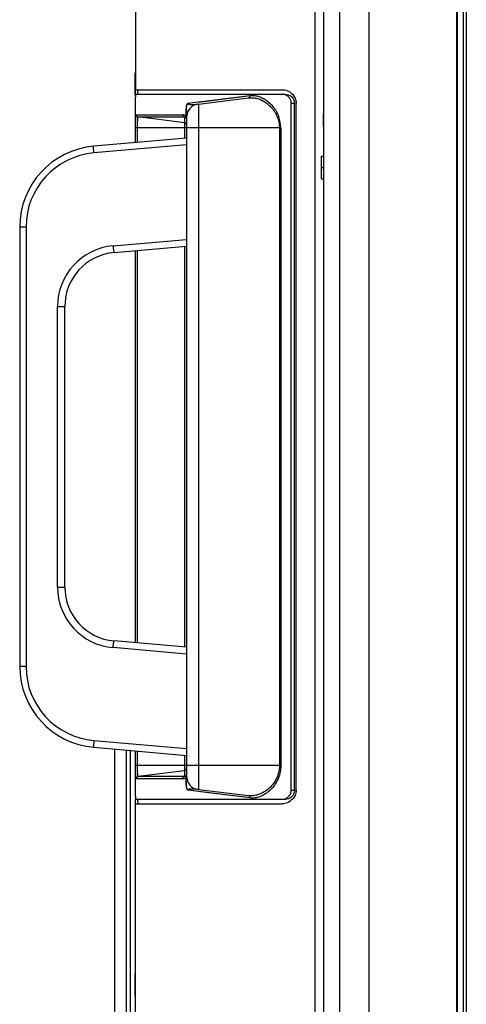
# Model space of a CAD drawing. Header units: millimetres. Extents: x -6054 to 364, y -1866 to 3094.
# Tile 353 of 360: x -2513 to -2414, y 194 to 413. Entities that reach past the tile are written whole.
import ezdxf

# ---------------------------------------------------------------- set-up
doc = ezdxf.new("R2010")
doc.units = ezdxf.units.MM
doc.header["$LTSCALE"] = 65.395
doc.layers.get('0').update_dxf_attribs({"linetype": 'CONTINUOUS'})

msp = doc.modelspace()

# ---------------------------------------------------------------- linework, layer by layer
at = {"linetype": 'Continuous'}
for p, q in [((-2435.85, 946.48), (-2435.85, -20.96)), ((-2416.43, 944.1), (-2416.43, -18.57)), ((-2416.25, 943.9), (-2416.25, -18.38)), ((-2414.95, 942.13), (-2414.95, -12.74)), ((-2414.25, 941.43), (-2414.25, -12.48)), ((-2445.85, 150.87), (-2445.85, 718.65)), ((-2487.65, 462.15), (-2487.65, 397.4)), ((-2447.8, 150.87), (-2447.8, 462.15)), ((-2442.34, 150.87), (-2442.34, 443.15)), ((-2487.75, 401.15), (-2487.65, 401.15)), ((-2487.75, 396.15), (-2487.75, 401.15)), ((-2487.75, 398.65), (-2487.65, 398.65)), ((-2487.75, 396.15), (-2487.65, 396.15)), ((-2487.65, 396.38), (-2487.65, 396.99)), ((-2487.65, 385.66), (-2487.65, 395.71)), ((-2487.63, 397.4), (-2455.11, 397.4)), ((-2487.63, 396.4), (-2455.11, 396.4)), ((-2487.15, 396.43), (-2487.15, 396.99)), ((-2476.06, 394.38), (-2462.27, 396.08)), ((-2473.78, 394.66), (-2463.28, 395.96)), ((-2473.71, 394.22), (-2462.61, 395.58)), ((-2455.11, 396.4), (-2454.41, 396.4)), ((-2487.65, 385.66), (-2487.65, 394.4)), ((-2473.71, 394.22), (-2473.71, 242.07)), ((-2453.09, 394.4), (-2452.36, 394.4)), ((-2453.09, 241.9), (-2453.09, 394.4)), ((-2452.36, 241.9), (-2452.36, 394.4)), ((-2452.02, 241.9), (-2452.02, 394.4)), ((-2487.5, 391.84), (-2477.18, 391.83)), ((-2487.4, 391.84), (-2486.67, 391.84)), ((-2476.79, 390.08), (-2487.06, 391.34)), ((-2487.06, 391.34), (-2476.79, 391.34)), ((-2485.77, 391.84), (-2484.98, 391.84)), ((-2485.34, 391.34), (-2484.97, 391.34)), ((-2484.97, 391.34), (-2479.92, 391.34)), ((-2479.92, 391.34), (-2476.79, 391.34)), ((-2478.01, 391.84), (-2477.18, 391.83)), ((-2476.79, 391.34), (-2476.79, 390.08)), ((-2476.35, 392.96), (-2476.38, 392.96)), ((-2476.38, 391.32), (-2476.38, 392.96)), ((-2476.35, 391.32), (-2476.38, 391.32)), ((-2476.35, 392.96), (-2476.35, 391.29)), ((-2476.35, 391.24), (-2476.35, 245.05)), ((-2476.79, 390.08), (-2476.79, 388.9)), ((-2455.42, 388.9), (-2487.63, 388.9)), ((-2487.63, 385.66), (-2487.63, 388.9)), ((-2487.19, 385.7), (-2487.19, 388.9)), ((-2476.79, 388.9), (-2476.79, 386.61)), ((-2455.72, 388.9), (-2455.72, 247.4)), ((-2455.42, 388.9), (-2455.42, 247.4)), ((-2476.35, 386.65), (-2496.92, 384.85)), ((-2476.35, 385.15), (-2496.89, 383.35)), ((-2446.35, 382.65), (-2445.85, 382.65)), ((-2446.35, 377.65), (-2446.35, 382.65)), ((-2446.35, 380.15), (-2445.85, 380.15)), ((-2446.35, 377.65), (-2445.85, 377.65)), ((-2511.95, 366.92), (-2513.35, 366.92)), ((-2513.35, 366.92), (-2513.35, 269.38)), ((-2511.95, 366.92), (-2511.95, 269.38)), ((-2492.63, 362.74), (-2476.35, 364.16)), ((-2492.4, 361.24), (-2476.35, 362.65)), ((-2487.65, 274.64), (-2487.65, 361.66)), ((-2487.65, 274.64), (-2487.65, 361.66)), ((-2487.63, 274.63), (-2487.63, 361.66)), ((-2487.19, 274.6), (-2487.19, 361.7)), ((-2476.79, 362.61), (-2476.79, 273.69)), ((-2504.95, 349.29), (-2503.35, 349.29)), ((-2504.95, 287.01), (-2504.95, 349.29)), ((-2503.35, 287.01), (-2503.35, 349.29)), ((-2504.95, 287.01), (-2503.35, 287.01)), ((-2476.35, 272.13), (-2492.63, 273.56)), ((-2476.35, 273.65), (-2492.4, 275.05)), ((-2511.95, 269.38), (-2513.35, 269.38)), ((-2496.92, 251.45), (-2476.35, 249.65)), ((-2496.89, 252.94), (-2476.35, 251.14)), ((-2492.25, 93.44), (-2492.25, 251.04)), ((-2489.66, 96.34), (-2489.66, 250.81)), ((-2488.73, 96.09), (-2488.73, 250.73)), ((-2487.65, 240.59), (-2487.65, 250.64)), ((-2487.65, 241.9), (-2487.65, 250.64)), ((-2487.63, 247.4), (-2487.63, 250.63)), ((-2487.19, 247.4), (-2487.19, 250.6)), ((-2476.79, 249.69), (-2476.79, 247.4)), ((-2455.42, 247.4), (-2487.63, 247.4)), ((-2476.79, 247.4), (-2476.79, 244.96)), ((-2476.79, 246.21), (-2487.06, 244.95)), ((-2476.79, 244.96), (-2487.06, 244.95)), ((-2486.2, 244.95), (-2486.64, 244.95)), ((-2484.96, 244.95), (-2486.2, 244.95)), ((-2482.01, 244.95), (-2484.96, 244.95)), ((-2478.47, 244.96), (-2482.01, 244.95)), ((-2476.79, 244.96), (-2477.65, 244.96)), ((-2476.35, 244.97), (-2476.38, 244.97)), ((-2476.38, 243.34), (-2476.38, 244.97)), ((-2476.35, 243.34), (-2476.35, 245.01)), ((-2477.18, 244.46), (-2487.5, 244.46)), ((-2487.07, 244.46), (-2487.25, 244.46)), ((-2486.36, 244.46), (-2487.07, 244.46)), ((-2481.8, 244.46), (-2486.36, 244.46)), ((-2480.41, 244.46), (-2481.8, 244.46)), ((-2476.35, 243.34), (-2476.38, 243.34)), ((-2462.27, 240.21), (-2476.06, 241.91)), ((-2472.03, 241.42), (-2475.27, 241.82)), ((-2473.71, 242.07), (-2462.61, 240.71)), ((-2462.27, 240.21), (-2465.08, 240.56)), ((-2453.09, 241.9), (-2452.36, 241.9)), ((-2487.65, 239.31), (-2487.65, 239.91)), ((-2487.65, 58.7), (-2487.65, 238.9)), ((-2487.63, 239.9), (-2455.11, 239.9)), ((-2487.63, 238.9), (-2455.11, 238.9)), ((-2487.15, 239.31), (-2487.15, 239.86)), ((-2455.11, 239.9), (-2454.41, 239.9)), ((-2487.75, 201.15), (-2487.65, 201.15)), ((-2487.75, 196.15), (-2487.75, 201.15)), ((-2487.75, 198.65), (-2487.65, 198.65)), ((-2487.75, 196.15), (-2487.65, 196.15))]:
    msp.add_line(p, q, dxfattribs=at)
for points in [[(-2486.96, 391.34), (-2486.83, 391.34), (-2485.34, 391.34)], [(-2486.67, 391.84), (-2486.11, 391.84), (-2485.77, 391.84)], [(-2484.98, 391.84), (-2481.03, 391.84), (-2480.33, 391.84)], [(-2465.08, 240.56), (-2465.97, 240.67), (-2472.03, 241.42)]]:
    msp.add_lwpolyline(points, dxfattribs=at)
for centre, radius, start, end in [((-2473.35, 391.24), 3, 97, 180), ((-2477.17, 390.98), 0.863, 26.3001, 29.1862), ((-2477.18, 390.97), 0.874, 23.5108, 26.2943), ((-2488.24, 390.16), 11.92, 5.4555, 5.5902), ((-2489.16, 390.07), 12.84, 4.7962, 5.4524), ((-2462.88, 388.89), 7.46, 0.0428, 19.626), ((-2476.85, 389.59), 0.5, 0.0037, 83.0057), ((-2495.35, 366.92), 18, 95, 180), ((-2495.45, 366.92), 16.5, 95.0003, 179.9997), ((-2491.45, 349.29), 13.5, 95.0003, 179.9997), ((-2491.35, 349.29), 12, 95, 180), ((-2491.45, 287.01), 13.5, 180.0003, 264.9997), ((-2491.35, 287.01), 12, 180, 265), ((-2495.35, 269.38), 18, 180, 265), ((-2495.45, 269.38), 16.5, 180.0003, 264.9997), ((-2476.85, 246.71), 0.5, 276.9989, 359.9952), ((-2477.17, 245.32), 0.866, 330.8156, 336.5057), ((-2488.69, 246.18), 12.38, 354.5314, 354.9642), ((-2488.77, 246.19), 12.45, 354.4027, 354.5215), ((-2489.39, 246.24), 13.07, 354.9544, 355.1337), ((-2473.35, 245.05), 3, 180, 263)]:
    msp.add_arc(centre, radius, start, end, dxfattribs=at)
for points, knots in [([(-2487.65, 396.99), (-2487.65, 397.05), (-2487.65, 397.13), (-2487.65, 397.23), (-2487.65, 397.29), (-2487.64, 397.33), (-2487.64, 397.37), (-2487.64, 397.39), (-2487.63, 397.4), (-2487.63, 397.4)], [0, 0, 0, 0, 0.429882, 0.601209, 0.742457, 0.853053, 0.932616, 0.981089, 1, 1, 1, 1]), ([(-2487.63, 396.4), (-2487.63, 396.4), (-2487.64, 396.39), (-2487.64, 396.38), (-2487.64, 396.37), (-2487.64, 396.34), (-2487.64, 396.29), (-2487.65, 396.21), (-2487.65, 396.11), (-2487.65, 395.99), (-2487.65, 395.86), (-2487.65, 395.76), (-2487.65, 395.71)], [0, 0, 0, 0, 0.005349, 0.018154, 0.039007, 0.06796, 0.149941, 0.263292, 0.406761, 0.578725, 0.777223, 1, 1, 1, 1]), ([(-2487.13, 397.4), (-2487.14, 397.4), (-2487.14, 397.39), (-2487.14, 397.37), (-2487.14, 397.33), (-2487.15, 397.29), (-2487.15, 397.23), (-2487.15, 397.13), (-2487.15, 397.05), (-2487.15, 396.99)], [0, 0, 0, 0, 0.018841, 0.067296, 0.146858, 0.257461, 0.398722, 0.570069, 1, 1, 1, 1]), ([(-2462.61, 395.58), (-2462.56, 395.59), (-2462.46, 395.63), (-2462.35, 395.74), (-2462.28, 395.9), (-2462.27, 396.02), (-2462.27, 396.08)], [0, 0, 0, 0, 0.223844, 0.463133, 0.723618, 1, 1, 1, 1]), ([(-2462.61, 395.58), (-2462.32, 395.62), (-2461.73, 395.64), (-2460.51, 395.46), (-2459.32, 394.95), (-2458.23, 394.18), (-2457.15, 393.14), (-2456.52, 392.13), (-2456.21, 391.4)], [0, 0, 0, 0, 0.107339, 0.216935, 0.448756, 0.574298, 0.707553, 1, 1, 1, 1]), ([(-2462.27, 396.08), (-2461.98, 396.12), (-2461.38, 396.13), (-2460.47, 395.97), (-2459.56, 395.64), (-2458.35, 394.95), (-2456.92, 393.61), (-2456.13, 392.2), (-2455.85, 391.4)], [0, 0, 0, 0, 0.104229, 0.211225, 0.32306, 0.441351, 0.701568, 1, 1, 1, 1]), ([(-2455.11, 397.4), (-2454.71, 397.4), (-2453.86, 397.22), (-2453.14, 396.72), (-2452.84, 396.4)], [0, 0, 0, 0, 0.47674, 1, 1, 1, 1]), ([(-2454.45, 396.28), (-2454.5, 396.3), (-2454.72, 396.37), (-2454.94, 396.4), (-2455.11, 396.4)], [0, 0, 0, 0, 0.254762, 1, 1, 1, 1]), ([(-2453.09, 394.4), (-2453.09, 394.63), (-2453.17, 395.08), (-2453.51, 395.65), (-2453.94, 396.05), (-2454.28, 396.22), (-2454.45, 396.28)], [0, 0, 0, 0, 0.284639, 0.545705, 0.781837, 1, 1, 1, 1]), ([(-2454.41, 396.4), (-2454.18, 396.4), (-2453.71, 396.31), (-2453.05, 395.94), (-2452.61, 395.41), (-2452.4, 394.87), (-2452.36, 394.56), (-2452.36, 394.4)], [0, 0, 0, 0, 0.21623, 0.447278, 0.705838, 0.849484, 1, 1, 1, 1]), ([(-2452.84, 396.4), (-2452.6, 396.14), (-2452.29, 395.69), (-2452.06, 394.98), (-2452.02, 394.59), (-2452.02, 394.4)], [0, 0, 0, 0, 0.474919, 0.733064, 1, 1, 1, 1]), ([(-2476.38, 392.96), (-2476.38, 393.1), (-2476.37, 393.38), (-2476.33, 393.72), (-2476.27, 393.97), (-2476.22, 394.14), (-2476.15, 394.28), (-2476.09, 394.36), (-2476.06, 394.38)], [0, 0, 0, 0, 0.285947, 0.562258, 0.692088, 0.81223, 0.917684, 1, 1, 1, 1]), ([(-2476.35, 392.96), (-2476.35, 393.09), (-2476.34, 393.36), (-2476.3, 393.69), (-2476.25, 393.94), (-2476.2, 394.11), (-2476.15, 394.24), (-2476.1, 394.32), (-2476.07, 394.36), (-2476.06, 394.38)], [0, 0, 0, 0, 0.276415, 0.546384, 0.674868, 0.795552, 0.904702, 0.953777, 1, 1, 1, 1]), ([(-2476.06, 394.38), (-2476.06, 394.37), (-2476.06, 394.34), (-2476.04, 394.31), (-2476.01, 394.28), (-2475.97, 394.26), (-2475.93, 394.24), (-2475.87, 394.21), (-2475.77, 394.19), (-2475.66, 394.17), (-2475.46, 394.14), (-2475.22, 394.13), (-2474.82, 394.13), (-2474.32, 394.16), (-2473.92, 394.2), (-2473.71, 394.22)], [0, 0, 0, 0, 0.017792, 0.030002, 0.04889, 0.065584, 0.081459, 0.112157, 0.142261, 0.201877, 0.261371, 0.38092, 0.501721, 0.747711, 1, 1, 1, 1]), ([(-2445.93, 390.65), (-2445.93, 391.21), (-2445.91, 392.03), (-2445.86, 393.11), (-2445.85, 393.63), (-2445.85, 393.88)], [0, 0, 0, 0, 0.519224, 0.766882, 1, 1, 1, 1]), ([(-2487.63, 388.9), (-2487.63, 389.09), (-2487.63, 389.47), (-2487.63, 390.01), (-2487.62, 390.52), (-2487.61, 390.96), (-2487.59, 391.32), (-2487.57, 391.56), (-2487.55, 391.71), (-2487.54, 391.78), (-2487.52, 391.82), (-2487.51, 391.84), (-2487.5, 391.84)], [0, 0, 0, 0, 0.194674, 0.381726, 0.553893, 0.704563, 0.828044, 0.919836, 0.952843, 0.976957, 0.992259, 1, 1, 1, 1]), ([(-2487.5, 391.84), (-2487.5, 391.78), (-2487.48, 391.66), (-2487.38, 391.5), (-2487.24, 391.39), (-2487.12, 391.35), (-2487.06, 391.34)], [0, 0, 0, 0, 0.25022, 0.50032, 0.750236, 1, 1, 1, 1]), ([(-2487.19, 388.9), (-2487.19, 389.06), (-2487.19, 389.37), (-2487.19, 389.82), (-2487.18, 390.24), (-2487.17, 390.61), (-2487.15, 390.91), (-2487.13, 391.13), (-2487.11, 391.27), (-2487.09, 391.33), (-2487.07, 391.34), (-2487.06, 391.34)], [0, 0, 0, 0, 0.193843, 0.38023, 0.552005, 0.702571, 0.82617, 0.918206, 0.975657, 0.991345, 1, 1, 1, 1]), ([(-2476.42, 391.4), (-2476.46, 391.48), (-2476.57, 391.62), (-2476.83, 391.79), (-2477.05, 391.83), (-2477.18, 391.83)], [0, 0, 0, 0, 0.309004, 0.560675, 1, 1, 1, 1]), ([(-2477.18, 391.83), (-2477.18, 391.78), (-2477.16, 391.66), (-2477.08, 391.5), (-2476.95, 391.39), (-2476.84, 391.35), (-2476.79, 391.34)], [0, 0, 0, 0, 0.259587, 0.51401, 0.76046, 1, 1, 1, 1]), ([(-2476.79, 391.34), (-2476.73, 391.35), (-2476.62, 391.34), (-2476.49, 391.27), (-2476.43, 391.21), (-2476.41, 391.17)], [0, 0, 0, 0, 0.433119, 0.678609, 1, 1, 1, 1]), ([(-2456.21, 391.4), (-2456.05, 391.01), (-2455.8, 390.19), (-2455.72, 389.33), (-2455.72, 388.9)], [0, 0, 0, 0, 0.491389, 1, 1, 1, 1]), ([(-2476.41, 391.17), (-2476.4, 391.16), (-2476.38, 391.12), (-2476.36, 391.07), (-2476.36, 391.03)], [0, 0, 0, 0, 0.195602, 1, 1, 1, 1]), ([(-2476.35, 390.95), (-2476.35, 390.96), (-2476.35, 391.03), (-2476.36, 391.1), (-2476.36, 391.15)], [0, 0, 0, 0, 0.239432, 1, 1, 1, 1]), ([(-2476.36, 391.03), (-2476.36, 391.02), (-2476.35, 391), (-2476.35, 390.97), (-2476.35, 390.95)], [0, 0, 0, 0, 0.228938, 1, 1, 1, 1]), ([(-2445.85, 387.42), (-2445.85, 387.67), (-2445.86, 388.19), (-2445.91, 389.26), (-2445.93, 390.09), (-2445.93, 390.65)], [0, 0, 0, 0, 0.233117, 0.480774, 1, 1, 1, 1]), ([(-2496.89, 383.35), (-2496.91, 383.54), (-2496.93, 383.82), (-2496.95, 384.17), (-2496.95, 384.39), (-2496.96, 384.58), (-2496.95, 384.72), (-2496.94, 384.79), (-2496.93, 384.85), (-2496.92, 384.85)], [0, 0, 0, 0, 0.380393, 0.552089, 0.702622, 0.826415, 0.918791, 0.976653, 1, 1, 1, 1]), ([(-2492.63, 362.74), (-2492.61, 362.55), (-2492.59, 362.27), (-2492.54, 361.92), (-2492.51, 361.69), (-2492.48, 361.51), (-2492.45, 361.37), (-2492.43, 361.29), (-2492.41, 361.24), (-2492.4, 361.24)], [0, 0, 0, 0, 0.379516, 0.551228, 0.701945, 0.825995, 0.918612, 0.976634, 1, 1, 1, 1]), ([(-2492.63, 273.56), (-2492.61, 273.75), (-2492.59, 274.03), (-2492.54, 274.38), (-2492.51, 274.6), (-2492.48, 274.79), (-2492.45, 274.93), (-2492.43, 275), (-2492.41, 275.05), (-2492.4, 275.05)], [0, 0, 0, 0, 0.379516, 0.551228, 0.701945, 0.825995, 0.918612, 0.976634, 1, 1, 1, 1]), ([(-2496.89, 252.94), (-2496.91, 252.75), (-2496.93, 252.48), (-2496.95, 252.12), (-2496.95, 251.9), (-2496.96, 251.72), (-2496.95, 251.58), (-2496.94, 251.5), (-2496.93, 251.45), (-2496.92, 251.45)], [0, 0, 0, 0, 0.380393, 0.552089, 0.702622, 0.826415, 0.918791, 0.976653, 1, 1, 1, 1]), ([(-2487.5, 244.46), (-2487.51, 244.46), (-2487.52, 244.48), (-2487.54, 244.52), (-2487.55, 244.59), (-2487.57, 244.73), (-2487.59, 244.98), (-2487.61, 245.34), (-2487.62, 245.78), (-2487.63, 246.28), (-2487.63, 246.83), (-2487.63, 247.21), (-2487.63, 247.4)], [0, 0, 0, 0, 0.007739, 0.023036, 0.047138, 0.080135, 0.171901, 0.295364, 0.446022, 0.618202, 0.805287, 1, 1, 1, 1]), ([(-2487.06, 244.95), (-2487.07, 244.95), (-2487.09, 244.97), (-2487.11, 245.03), (-2487.13, 245.16), (-2487.15, 245.39), (-2487.17, 245.69), (-2487.18, 246.05), (-2487.19, 246.47), (-2487.19, 246.93), (-2487.19, 247.24), (-2487.19, 247.4)], [0, 0, 0, 0, 0.008652, 0.024336, 0.081764, 0.173774, 0.297355, 0.447911, 0.619699, 0.806118, 1, 1, 1, 1]), ([(-2455.72, 247.4), (-2455.72, 246.84), (-2455.86, 245.75), (-2456.44, 244.28), (-2457.27, 243.05), (-2458.24, 242.09), (-2459.3, 241.37), (-2460.39, 240.9), (-2461.51, 240.66), (-2462.25, 240.67), (-2462.61, 240.71)], [0, 0, 0, 0, 0.155736, 0.303463, 0.440251, 0.5666, 0.683975, 0.794019, 0.898587, 1, 1, 1, 1]), ([(-2455.42, 247.4), (-2455.42, 246.81), (-2455.55, 245.67), (-2456.12, 244.11), (-2456.93, 242.8), (-2457.89, 241.75), (-2458.95, 240.97), (-2460.05, 240.44), (-2461.16, 240.17), (-2461.91, 240.17), (-2462.27, 240.21)], [0, 0, 0, 0, 0.157815, 0.307736, 0.446338, 0.573609, 0.690763, 0.799417, 0.901595, 1, 1, 1, 1]), ([(-2487.5, 244.46), (-2487.5, 244.52), (-2487.48, 244.64), (-2487.38, 244.79), (-2487.24, 244.91), (-2487.12, 244.94), (-2487.06, 244.95)], [0, 0, 0, 0, 0.25022, 0.50032, 0.750236, 1, 1, 1, 1]), ([(-2476.79, 244.96), (-2476.84, 244.95), (-2476.95, 244.91), (-2477.08, 244.79), (-2477.16, 244.64), (-2477.18, 244.52), (-2477.18, 244.46)], [0, 0, 0, 0, 0.239541, 0.485991, 0.740413, 1, 1, 1, 1]), ([(-2477.18, 244.46), (-2477.05, 244.46), (-2476.83, 244.51), (-2476.57, 244.68), (-2476.46, 244.81), (-2476.42, 244.9)], [0, 0, 0, 0, 0.439321, 0.690983, 1, 1, 1, 1]), ([(-2476.41, 245.13), (-2476.43, 245.09), (-2476.49, 245.02), (-2476.62, 244.96), (-2476.73, 244.95), (-2476.79, 244.96)], [0, 0, 0, 0, 0.321394, 0.566883, 1, 1, 1, 1]), ([(-2476.36, 245.26), (-2476.36, 245.25), (-2476.37, 245.2), (-2476.39, 245.16), (-2476.41, 245.13)], [0, 0, 0, 0, 0.321563, 1, 1, 1, 1]), ([(-2476.35, 245.35), (-2476.35, 245.34), (-2476.35, 245.31), (-2476.35, 245.28), (-2476.36, 245.26)], [0, 0, 0, 0, 0.265955, 1, 1, 1, 1]), ([(-2476.36, 245.13), (-2476.36, 245.15), (-2476.36, 245.22), (-2476.35, 245.29), (-2476.35, 245.35)], [0, 0, 0, 0, 0.259974, 1, 1, 1, 1]), ([(-2476.06, 241.91), (-2476.08, 241.92), (-2476.11, 241.95), (-2476.16, 242.03), (-2476.22, 242.15), (-2476.27, 242.32), (-2476.33, 242.58), (-2476.37, 242.92), (-2476.38, 243.2), (-2476.38, 243.34)], [0, 0, 0, 0, 0.037919, 0.082825, 0.188218, 0.308292, 0.438049, 0.714211, 1, 1, 1, 1]), ([(-2476.06, 241.91), (-2476.08, 241.95), (-2476.14, 242.04), (-2476.2, 242.19), (-2476.25, 242.36), (-2476.3, 242.6), (-2476.34, 242.93), (-2476.35, 243.2), (-2476.35, 243.34)], [0, 0, 0, 0, 0.095253, 0.204406, 0.325094, 0.453583, 0.723571, 1, 1, 1, 1]), ([(-2487.65, 240.59), (-2487.65, 240.53), (-2487.65, 240.44), (-2487.65, 240.3), (-2487.65, 240.18), (-2487.65, 240.08), (-2487.64, 240.01), (-2487.64, 239.96), (-2487.64, 239.93), (-2487.64, 239.91), (-2487.64, 239.9), (-2487.63, 239.9), (-2487.63, 239.9)], [0, 0, 0, 0, 0.222777, 0.421275, 0.593239, 0.736708, 0.850059, 0.93204, 0.960993, 0.981846, 0.994651, 1, 1, 1, 1]), ([(-2473.71, 242.07), (-2473.92, 242.1), (-2474.32, 242.14), (-2474.82, 242.17), (-2475.22, 242.16), (-2475.46, 242.15), (-2475.66, 242.13), (-2475.77, 242.11), (-2475.87, 242.08), (-2475.93, 242.06), (-2475.97, 242.04), (-2476.01, 242.02), (-2476.04, 241.99), (-2476.06, 241.95), (-2476.06, 241.93), (-2476.06, 241.91)], [0, 0, 0, 0, 0.25229, 0.498281, 0.619082, 0.738631, 0.798125, 0.857741, 0.887845, 0.918543, 0.934418, 0.951112, 0.97, 0.982208, 1, 1, 1, 1]), ([(-2462.61, 240.71), (-2462.56, 240.7), (-2462.46, 240.67), (-2462.35, 240.55), (-2462.28, 240.39), (-2462.27, 240.27), (-2462.27, 240.21)], [0, 0, 0, 0, 0.223844, 0.463133, 0.723618, 1, 1, 1, 1]), ([(-2454.45, 240.01), (-2454.28, 240.07), (-2453.94, 240.25), (-2453.51, 240.65), (-2453.17, 241.21), (-2453.09, 241.66), (-2453.09, 241.9)], [0, 0, 0, 0, 0.218163, 0.454295, 0.715361, 1, 1, 1, 1]), ([(-2452.36, 241.9), (-2452.36, 241.74), (-2452.4, 241.43), (-2452.61, 240.88), (-2453.05, 240.35), (-2453.71, 239.98), (-2454.18, 239.9), (-2454.41, 239.9)], [0, 0, 0, 0, 0.150516, 0.294162, 0.552722, 0.78377, 1, 1, 1, 1]), ([(-2452.02, 241.9), (-2452.02, 241.7), (-2452.06, 241.31), (-2452.29, 240.61), (-2452.6, 240.15), (-2452.84, 239.9)], [0, 0, 0, 0, 0.266936, 0.525081, 1, 1, 1, 1]), ([(-2487.63, 238.9), (-2487.63, 238.9), (-2487.64, 238.91), (-2487.64, 238.93), (-2487.64, 238.96), (-2487.65, 239.01), (-2487.65, 239.06), (-2487.65, 239.16), (-2487.65, 239.25), (-2487.65, 239.31)], [0, 0, 0, 0, 0.018911, 0.067383, 0.146947, 0.257543, 0.39879, 0.570118, 1, 1, 1, 1]), ([(-2487.15, 239.31), (-2487.15, 239.25), (-2487.15, 239.16), (-2487.15, 239.06), (-2487.15, 239.01), (-2487.14, 238.96), (-2487.14, 238.93), (-2487.14, 238.91), (-2487.14, 238.9), (-2487.13, 238.9)], [0, 0, 0, 0, 0.429931, 0.601277, 0.742539, 0.853142, 0.932704, 0.981159, 1, 1, 1, 1]), ([(-2455.11, 239.9), (-2455.05, 239.9), (-2454.83, 239.91), (-2454.61, 239.96), (-2454.45, 240.01)], [0, 0, 0, 0, 0.247042, 1, 1, 1, 1]), ([(-2452.84, 239.9), (-2453.14, 239.58), (-2453.86, 239.08), (-2454.71, 238.9), (-2455.11, 238.9)], [0, 0, 0, 0, 0.52326, 1, 1, 1, 1])]:
    msp.add_open_spline(points, degree=3, knots=knots, dxfattribs=at)

doc.saveas('drawing.dxf')
